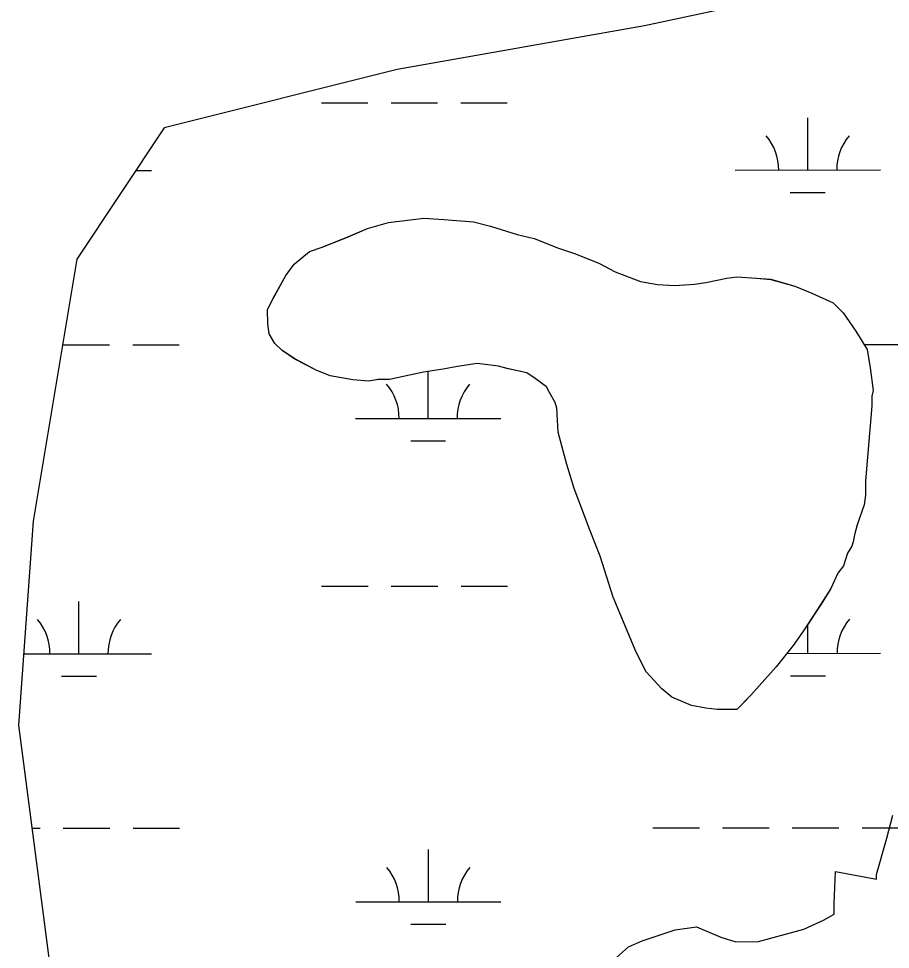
# Model space of a CAD drawing. Extents: x 3279314 to 3317160, y 734079 to 759431.
# Drawn here: x 3305477 to 3306077, y 744631 to 745271 of the extents above; entities that cross this region are included whole.
import ezdxf

# ---------------------------------------------------------------- set-up
doc = ezdxf.new("R2010")
doc.units = 0
for name, color, linetype in [('V-SITE-VEGE', 7, 'Continuous'), ('V-TOPO-SHOR', 7, 'Continuous'), ('V-WETL-SWMP', 7, 'Continuous')]:
    doc.layers.add(name, color=color, linetype=linetype)

msp = doc.modelspace()

# ---------------------------------------------------------------- linework, layer by layer
at = {"layer": 'V-SITE-VEGE'}
msp.add_lwpolyline([(3305888.85, 744624.95), (3305897.15, 744632.29), (3305906.51, 744636.5), (3305929.39, 744643.9), (3305943.97, 744646.06), (3305960.68, 744638.84), (3305971.12, 744635.77), (3305986.75, 744635.84), (3306017.97, 744644.33), (3306031.48, 744650.64), (3306038.76, 744654.85), (3306038.72, 744662.14), (3306039.66, 744684.03), (3306067.82, 744678.95), (3306067.81, 744682.08), (3306074.98, 744707.12), (3306079.07, 744722.77)], dxfattribs=at)
at = {"layer": 'V-TOPO-SHOR'}
msp.add_lwpolyline([(3306060.29, 744952.94), (3306060.35, 744943.2), (3306059.43, 744936.38), (3306054.66, 744922.72), (3306052.75, 744915.9), (3306051.81, 744911.02), (3306050.86, 744908.1), (3306047.98, 744903.21), (3306045.12, 744894.43), (3306041.26, 744889.54), (3306036.46, 744878.8), (3306029.73, 744868.04), (3306018.17, 744850.44), (3306010.45, 744839.68), (3305998.88, 744825), (3305991.15, 744816.19), (3305981.49, 744805.41), (3305976.66, 744800.51), (3305971.82, 744795.61), (3305967.93, 744795.59), (3305958.2, 744795.52), (3305950.4, 744796.44), (3305940.66, 744798.32), (3305926.99, 744804.06), (3305920.14, 744809.86), (3305909.35, 744821.46), (3305902.44, 744835.04), (3305893.54, 744856.4), (3305886.61, 744872.89), (3305877.65, 744901.06), (3305870.72, 744918.53), (3305859.81, 744947.66), (3305854.83, 744964.17), (3305848.83, 744986.52), (3305847.75, 745003.05), (3305846.75, 745006.94), (3305842.81, 745013.73), (3305840.83, 745017.61), (3305833.01, 745023.4), (3305827.14, 745027.25), (3305814.47, 745030.08), (3305807.64, 745031.98), (3305793.02, 745033.83), (3305779.41, 745031.78), (3305769.69, 745029.77), (3305756.08, 745027.73), (3305746.36, 745025.71), (3305732.75, 745022.7), (3305724.97, 745022.65), (3305718.16, 745021.63), (3305707.45, 745022.53), (3305691.86, 745025.34), (3305682.1, 745029.16), (3305667.44, 745036.85), (3305658.64, 745042.63), (3305653.74, 745047.46), (3305649.8, 745054.25), (3305648.78, 745061.06), (3305648.71, 745070.79), (3305652.55, 745078.6), (3305661.21, 745094.23), (3305666.99, 745102.06), (3305677.64, 745110.9), (3305686.38, 745113.88), (3305703.85, 745120.81), (3305717.44, 745126.74), (3305732.01, 745130.74), (3305756.32, 745133.83), (3305769.95, 745132.95), (3305790.41, 745131.14), (3305802.11, 745128.3), (3305820.64, 745122.59), (3305832.34, 745119.75), (3305848.93, 745113.05), (3305860.64, 745109.24), (3305877.23, 745102.54), (3305887.98, 745096.78), (3305905.55, 745090.08), (3305917.24, 745088.22), (3305928.93, 745087.33), (3305942.55, 745088.39), (3305950.33, 745089.42), (3305964.91, 745092.44), (3305971.71, 745093.46), (3305985.35, 745092.58), (3305995.08, 745091.68), (3306011.67, 745086.92), (3306023.38, 745082.14), (3306038.02, 745075.43), (3306044.89, 745068.66), (3306053.73, 745056.07), (3306061.61, 745043.47), (3306063.64, 745030.83), (3306065.7, 745015.27), (3306064.75, 745011.37), (3306064.8, 745004.56), (3306060.29, 744952.94)], dxfattribs=at)
at = {"layer": 'V-WETL-SWMP'}
for p, q in [((3306048.47, 745296.18), (3305908.18, 745266.1)), ((3306048.47, 745296.18), (3305908.18, 745266.1)), ((3305908.18, 745266.1), (3305737.83, 745236.01)), ((3305908.18, 745266.1), (3305737.83, 745236.01)), ((3305737.83, 745236.01), (3305577.5, 745195.9)), ((3305737.83, 745236.01), (3305577.5, 745195.9)), ((3305685.71, 745213.18), (3305717.71, 745213.2)), ((3305733.71, 745213.2), (3305765.71, 745213.22)), ((3305781.71, 745213.23), (3305813.71, 745213.24)), ((3306020.57, 745166.92), (3306020.55, 745202.92)), ((3305577.5, 745195.9), (3305517.37, 745105.64)), ((3305577.5, 745195.9), (3305517.37, 745105.64)), ((3305558.04, 745166.68), (3305568.67, 745166.69)), ((3305970.57, 745166.89), (3306070.57, 745166.94)), ((3306008.58, 745151.48), (3306032.58, 745151.49)), ((3305717.42, 745126.74), (3305731.99, 745130.73)), ((3305717.42, 745126.74), (3305731.99, 745130.73)), ((3305731.99, 745130.73), (3305756.31, 745133.82)), ((3305731.99, 745130.73), (3305756.31, 745133.82)), ((3305756.31, 745133.82), (3305769.94, 745132.94)), ((3305756.31, 745133.82), (3305769.94, 745132.94)), ((3305769.94, 745132.94), (3305790.39, 745131.14)), ((3305769.94, 745132.94), (3305790.39, 745131.14)), ((3305790.39, 745131.14), (3305802.09, 745128.3)), ((3305790.39, 745131.14), (3305802.09, 745128.3)), ((3305703.83, 745120.8), (3305717.42, 745126.74)), ((3305703.83, 745120.8), (3305717.42, 745126.74)), ((3305802.09, 745128.3), (3305820.62, 745122.58)), ((3305802.09, 745128.3), (3305820.62, 745122.58)), ((3305686.36, 745113.87), (3305703.83, 745120.8)), ((3305686.36, 745113.87), (3305703.83, 745120.8)), ((3305820.62, 745122.58), (3305832.32, 745119.74)), ((3305820.62, 745122.58), (3305832.32, 745119.74)), ((3305832.32, 745119.74), (3305848.92, 745113.05)), ((3305832.32, 745119.74), (3305848.92, 745113.05)), ((3305666.98, 745102.05), (3305677.62, 745110.89)), ((3305666.98, 745102.05), (3305677.62, 745110.89)), ((3305677.62, 745110.89), (3305686.36, 745113.87)), ((3305677.62, 745110.89), (3305686.36, 745113.87)), ((3305848.92, 745113.05), (3305860.62, 745109.23)), ((3305848.92, 745113.05), (3305860.62, 745109.23)), ((3305517.37, 745105.64), (3305487.31, 744925.13)), ((3305517.37, 745105.64), (3305487.31, 744925.13)), ((3305860.62, 745109.23), (3305877.22, 745102.53)), ((3305860.62, 745109.23), (3305877.22, 745102.53)), ((3305661.19, 745094.23), (3305666.98, 745102.05)), ((3305661.19, 745094.23), (3305666.98, 745102.05)), ((3305877.22, 745102.53), (3305887.96, 745096.77)), ((3305877.22, 745102.53), (3305887.96, 745096.77)), ((3305652.54, 745078.59), (3305661.19, 745094.23)), ((3305652.54, 745078.59), (3305661.19, 745094.23)), ((3305887.96, 745096.77), (3305905.53, 745090.08)), ((3305887.96, 745096.77), (3305905.53, 745090.08)), ((3305950.31, 745089.41), (3305964.89, 745092.43)), ((3305950.31, 745089.41), (3305964.89, 745092.43)), ((3305964.89, 745092.43), (3305971.7, 745093.45)), ((3305964.89, 745092.43), (3305971.7, 745093.45)), ((3305971.7, 745093.45), (3305985.33, 745092.57)), ((3305971.7, 745093.45), (3305985.33, 745092.57)), ((3305985.33, 745092.57), (3305995.07, 745091.67)), ((3305985.33, 745092.57), (3305995.07, 745091.67)), ((3305995.07, 745091.67), (3306011.65, 745086.92)), ((3305995.07, 745091.67), (3306011.65, 745086.92)), ((3305905.53, 745090.08), (3305917.22, 745088.21)), ((3305905.53, 745090.08), (3305917.22, 745088.21)), ((3305917.22, 745088.21), (3305928.91, 745087.32)), ((3305917.22, 745088.21), (3305928.91, 745087.32)), ((3305928.91, 745087.32), (3305942.53, 745088.39)), ((3305928.91, 745087.32), (3305942.53, 745088.39)), ((3305942.53, 745088.39), (3305950.31, 745089.41)), ((3305942.53, 745088.39), (3305950.31, 745089.41)), ((3306011.65, 745086.92), (3306023.36, 745082.13)), ((3306011.65, 745086.92), (3306023.36, 745082.13)), ((3305648.7, 745070.78), (3305652.54, 745078.59)), ((3305648.7, 745070.78), (3305652.54, 745078.59)), ((3306023.36, 745082.13), (3306038.01, 745075.42)), ((3306023.36, 745082.13), (3306038.01, 745075.42)), ((3306038.01, 745075.42), (3306044.87, 745068.65)), ((3306038.01, 745075.42), (3306044.87, 745068.65)), ((3305648.77, 745061.05), (3305648.7, 745070.78)), ((3305648.77, 745061.05), (3305648.7, 745070.78)), ((3306044.87, 745068.65), (3306053.72, 745056.06)), ((3306044.87, 745068.65), (3306053.72, 745056.06)), ((3305649.79, 745054.24), (3305648.77, 745061.05)), ((3305649.79, 745054.24), (3305648.77, 745061.05)), ((3305653.73, 745047.45), (3305649.79, 745054.24)), ((3305653.73, 745047.45), (3305649.79, 745054.24)), ((3306053.72, 745056.06), (3306061.59, 745043.46)), ((3306053.72, 745056.06), (3306061.59, 745043.46)), ((3305507.88, 745046.59), (3305539.88, 745046.6)), ((3305555.88, 745046.61), (3305587.88, 745046.63)), ((3305658.63, 745042.62), (3305653.73, 745047.45)), ((3305658.63, 745042.62), (3305653.73, 745047.45)), ((3306059.46, 745046.87), (3306089.79, 745046.88)), ((3305667.43, 745036.84), (3305658.63, 745042.62)), ((3305667.43, 745036.84), (3305658.63, 745042.62)), ((3306061.59, 745043.46), (3306063.63, 745030.82)), ((3306061.59, 745043.46), (3306063.63, 745030.82)), ((3305682.08, 745029.16), (3305667.43, 745036.84)), ((3305682.08, 745029.16), (3305667.43, 745036.84)), ((3305793.01, 745033.82), (3305779.4, 745031.78)), ((3305793.01, 745033.82), (3305779.4, 745031.78)), ((3305807.62, 745031.97), (3305793.01, 745033.82)), ((3305807.62, 745031.97), (3305793.01, 745033.82)), ((3305691.84, 745025.33), (3305682.08, 745029.16)), ((3305691.84, 745025.33), (3305682.08, 745029.16)), ((3305756.06, 745027.72), (3305746.35, 745025.71)), ((3305756.06, 745027.72), (3305746.35, 745025.71)), ((3305769.68, 745029.76), (3305756.06, 745027.72)), ((3305769.68, 745029.76), (3305756.06, 745027.72)), ((3305759.22, 744995.97), (3305759.21, 745028.19)), ((3305779.4, 745031.78), (3305769.68, 745029.76)), ((3305779.4, 745031.78), (3305769.68, 745029.76)), ((3305814.45, 745030.07), (3305807.62, 745031.97)), ((3305814.45, 745030.07), (3305807.62, 745031.97)), ((3305827.12, 745027.24), (3305814.45, 745030.07)), ((3305827.12, 745027.24), (3305814.45, 745030.07)), ((3305832.99, 745023.39), (3305827.12, 745027.24)), ((3305832.99, 745023.39), (3305827.12, 745027.24)), ((3306063.63, 745030.82), (3306065.68, 745015.26)), ((3306063.63, 745030.82), (3306065.68, 745015.26)), ((3305707.43, 745022.52), (3305691.84, 745025.33)), ((3305707.43, 745022.52), (3305691.84, 745025.33)), ((3305718.15, 745021.62), (3305707.43, 745022.52)), ((3305718.15, 745021.62), (3305707.43, 745022.52)), ((3305724.95, 745022.64), (3305718.15, 745021.62)), ((3305724.95, 745022.64), (3305718.15, 745021.62)), ((3305732.74, 745022.69), (3305724.95, 745022.64)), ((3305732.74, 745022.69), (3305724.95, 745022.64)), ((3305746.35, 745025.71), (3305732.74, 745022.69)), ((3305746.35, 745025.71), (3305732.74, 745022.69)), ((3305840.82, 745017.6), (3305832.99, 745023.39)), ((3305840.82, 745017.6), (3305832.99, 745023.39)), ((3305842.79, 745013.72), (3305840.82, 745017.6)), ((3305842.79, 745013.72), (3305840.82, 745017.6)), ((3305846.73, 745006.93), (3305842.79, 745013.72)), ((3305846.73, 745006.93), (3305842.79, 745013.72)), ((3306065.68, 745015.26), (3306064.73, 745011.36)), ((3306065.68, 745015.26), (3306064.73, 745011.36)), ((3306064.73, 745011.36), (3306064.78, 745004.55)), ((3306064.73, 745011.36), (3306064.78, 745004.55)), ((3305847.73, 745003.05), (3305846.73, 745006.93)), ((3305847.73, 745003.05), (3305846.73, 745006.93)), ((3305848.82, 744986.51), (3305847.73, 745003.05)), ((3305848.82, 744986.51), (3305847.73, 745003.05)), ((3306064.78, 745004.55), (3306060.27, 744952.93)), ((3306064.78, 745004.55), (3306060.27, 744952.93)), ((3305709.22, 744995.95), (3305809.22, 744996)), ((3305854.81, 744964.16), (3305848.82, 744986.51)), ((3305854.81, 744964.16), (3305848.82, 744986.51)), ((3305747.23, 744980.54), (3305771.23, 744980.55)), ((3305859.79, 744947.65), (3305854.81, 744964.16)), ((3305859.79, 744947.65), (3305854.81, 744964.16)), ((3306060.27, 744952.93), (3306060.34, 744943.2)), ((3306060.27, 744952.93), (3306060.34, 744943.2)), ((3305870.7, 744918.52), (3305859.79, 744947.65)), ((3305870.7, 744918.52), (3305859.79, 744947.65)), ((3306060.34, 744943.2), (3306059.41, 744936.38)), ((3306060.34, 744943.2), (3306059.41, 744936.38)), ((3306059.41, 744936.38), (3306054.64, 744922.72)), ((3306059.41, 744936.38), (3306054.64, 744922.72)), ((3305487.31, 744925.13), (3305477.29, 744784.73)), ((3305487.31, 744925.13), (3305477.29, 744784.73)), ((3305877.64, 744901.05), (3305870.7, 744918.52)), ((3305877.64, 744901.05), (3305870.7, 744918.52)), ((3306054.64, 744922.72), (3306052.74, 744915.89)), ((3306054.64, 744922.72), (3306052.74, 744915.89)), ((3306052.74, 744915.89), (3306051.8, 744911.02)), ((3306052.74, 744915.89), (3306051.8, 744911.02)), ((3306050.85, 744908.09), (3306047.96, 744903.2)), ((3306050.85, 744908.09), (3306047.96, 744903.2)), ((3306051.8, 744911.02), (3306050.85, 744908.09)), ((3306051.8, 744911.02), (3306050.85, 744908.09)), ((3305886.59, 744872.89), (3305877.64, 744901.05)), ((3305886.59, 744872.89), (3305877.64, 744901.05)), ((3306047.96, 744903.2), (3306045.1, 744894.42)), ((3306047.96, 744903.2), (3306045.1, 744894.42)), ((3306045.1, 744894.42), (3306041.24, 744889.53)), ((3306045.1, 744894.42), (3306041.24, 744889.53)), ((3306041.24, 744889.53), (3306036.45, 744878.79)), ((3306041.24, 744889.53), (3306036.45, 744878.79)), ((3305685.88, 744880.5), (3305717.88, 744880.52)), ((3305733.88, 744880.53), (3305765.88, 744880.54)), ((3305781.88, 744880.55), (3305813.87, 744880.57)), ((3305902.43, 744835.03), (3305886.59, 744872.89)), ((3305902.43, 744835.03), (3305886.59, 744872.89)), ((3306036.45, 744878.79), (3306029.71, 744868.03)), ((3306036.45, 744878.79), (3306029.71, 744868.03)), ((3305518.84, 744833.99), (3305518.82, 744869.99)), ((3306029.71, 744868.03), (3306018.15, 744850.43)), ((3306029.71, 744868.03), (3306018.15, 744850.43)), ((3306020.74, 744834.24), (3306020.73, 744854.36)), ((3306018.15, 744850.43), (3306010.44, 744839.67)), ((3306018.15, 744850.43), (3306010.44, 744839.67)), ((3305909.33, 744821.45), (3305902.43, 744835.03)), ((3305909.33, 744821.45), (3305902.43, 744835.03)), ((3306010.44, 744839.67), (3305998.86, 744824.99)), ((3306010.44, 744839.67), (3305998.86, 744824.99)), ((3305480.81, 744833.97), (3305568.84, 744834.01)), ((3306006.15, 744834.24), (3306070.74, 744834.27)), ((3305998.86, 744824.99), (3305991.13, 744816.18)), ((3305998.86, 744824.99), (3305991.13, 744816.18)), ((3305506.84, 744818.55), (3305530.84, 744818.56)), ((3305920.12, 744809.85), (3305909.33, 744821.45)), ((3305920.12, 744809.85), (3305909.33, 744821.45)), ((3305991.13, 744816.18), (3305981.47, 744805.41)), ((3305991.13, 744816.18), (3305981.47, 744805.41)), ((3306008.75, 744818.81), (3306032.75, 744818.82)), ((3305926.98, 744804.06), (3305920.12, 744809.85)), ((3305926.98, 744804.06), (3305920.12, 744809.85)), ((3305940.64, 744798.31), (3305926.98, 744804.06)), ((3305940.64, 744798.31), (3305926.98, 744804.06)), ((3305981.47, 744805.41), (3305971.81, 744795.61)), ((3305981.47, 744805.41), (3305971.81, 744795.61)), ((3305950.39, 744796.43), (3305940.64, 744798.31)), ((3305950.39, 744796.43), (3305940.64, 744798.31)), ((3305958.18, 744795.51), (3305950.39, 744796.43)), ((3305958.18, 744795.51), (3305950.39, 744796.43)), ((3305971.81, 744795.61), (3305958.18, 744795.51)), ((3305971.81, 744795.61), (3305958.18, 744795.51)), ((3305477.29, 744784.73), (3305507.35, 744554.07)), ((3305477.29, 744784.73), (3305507.35, 744554.07)), ((3305486.52, 744713.9), (3305492.05, 744713.9)), ((3305508.05, 744713.91), (3305540.05, 744713.93)), ((3305556.05, 744713.94), (3305588.05, 744713.95)), ((3305913.96, 744714.12), (3305945.96, 744714.14)), ((3305961.96, 744714.14), (3305993.96, 744714.16)), ((3306009.96, 744714.17), (3306041.96, 744714.18)), ((3306057.96, 744714.19), (3306089.96, 744714.21)), ((3305759.39, 744663.3), (3305759.38, 744699.3)), ((3305709.39, 744663.27), (3305809.39, 744663.32)), ((3305747.4, 744647.86), (3305771.4, 744647.87))]:
    msp.add_line(p, q, dxfattribs=at)
for centre, start, end in [((3305965.33, 745167.37), 359.25735, 40.801), ((3306075.82, 745167.42), 139.25734, 180.801), ((3305703.98, 744996.42), 359.25735, 40.801), ((3305814.47, 744996.48), 139.25734, 180.801), ((3305463.59, 744834.44), 359.25735, 40.801), ((3305574.08, 744834.49), 139.25734, 180.801), ((3306075.99, 744834.75), 139.25734, 180.801), ((3305704.15, 744663.75), 359.25735, 40.801), ((3305814.64, 744663.8), 139.25734, 180.801)]:
    msp.add_arc(centre, 35.25, start, end, dxfattribs=at)

doc.saveas('drawing.dxf')
